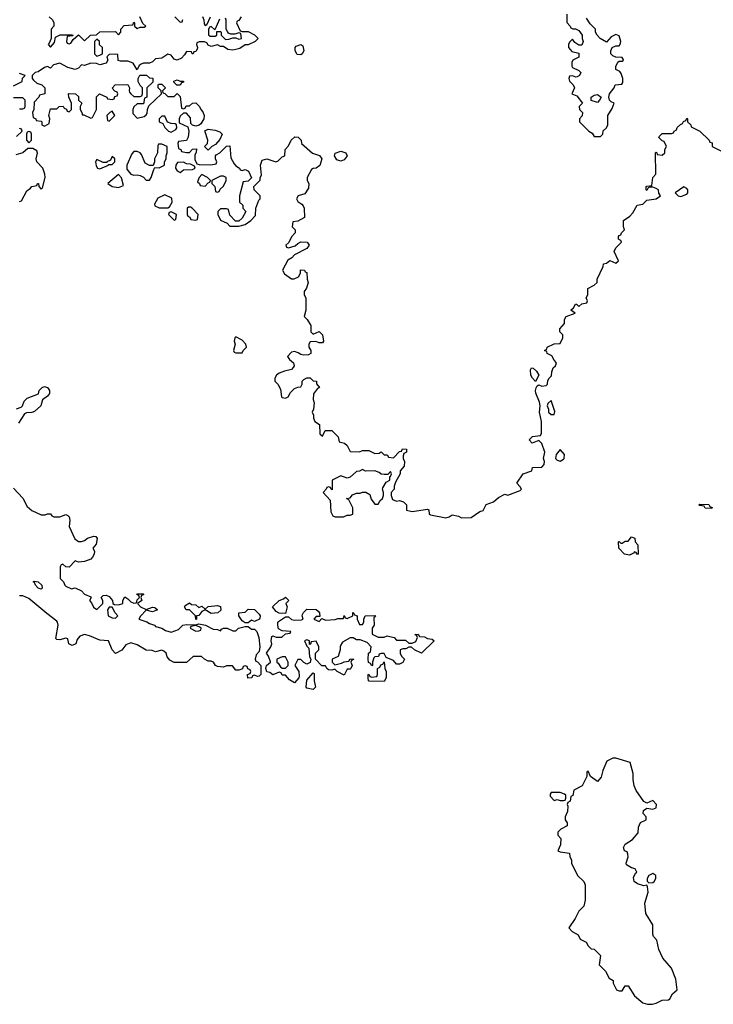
# Model space of a CAD drawing. Header units: inches. Extents: x 2380053 to 2584298, y 380219 to 546618.
# Tile 610 of 656: x 2520810 to 2525300, y 490755 to 497131. Entities that reach past the tile are written whole.
import ezdxf

# ---------------------------------------------------------------- set-up
doc = ezdxf.new("R2010")
doc.units = ezdxf.units.IN
doc.header["$MEASUREMENT"] = 0
doc.layers.add('C5429', color=7, linetype='Continuous')

msp = doc.modelspace()

# ---------------------------------------------------------------- linework, layer by layer
at = {"layer": 'C5429', "color": 2}
for points, elevation in [([(2522244.7, 497150), (2522230, 497126), (2522218, 497122), (2522214, 497110), (2522238, 497058), (2522250, 497054), (2522290, 497054), (2522330, 497034), (2522354, 497010), (2522334, 496990), (2522290, 496968), (2522270, 496968), (2522234.8, 496945.2), (2522210, 496937.2), (2522190, 496933.2), (2522158, 496938), (2522130, 496958), (2522110, 496958), (2522090, 496968), (2522050, 496958), (2522030, 496966), (2522022, 496982), (2522007.3, 496987.3), (2521972.7, 496987.3), (2521958, 496982), (2521954, 496970), (2521962, 496950), (2521959.6, 496940.4), (2521950, 496926), (2521938, 496922), (2521934, 496910), (2521926, 496910), (2521922, 496922), (2521890, 496926), (2521876.9, 496903.1), (2521857.3, 496882.7), (2521830, 496868), (2521810, 496875.3), (2521790, 496902), (2521770, 496908.7), (2521730, 496882), (2521690, 496878), (2521670, 496858), (2521651.1, 496848.9), (2521611.1, 496848.9), (2521596.9, 496843.1), (2521584.7, 496835.3), (2521570, 496806), (2521546, 496850), (2521510, 496862), (2521462, 496862), (2521447.3, 496867.3), (2521446, 496906), (2521430, 496908), (2521390, 496906), (2521374, 496890), (2521382, 496870), (2521371.1, 496848.9), (2521330, 496838), (2521308.4, 496848.4), (2521270, 496849), (2521230, 496835.3), (2521210, 496838), (2521190, 496818), (2521170, 496809), (2521122, 496822), (2521070, 496848.7), (2521030, 496838), (2521010, 496818), (2520990, 496828.7), (2520970, 496822), (2520930, 496794), (2520911.1, 496788.9), (2520892, 496770), (2520892, 496750), (2520899.6, 496739.6), (2520921, 496721), (2520954, 496710), (2520974, 496690), (2520974, 496650), (2520938, 496642), (2520934, 496630), (2520903.6, 496596.4), (2520902, 496550), (2520894, 496530), (2520898, 496498), (2520914, 496490), (2520918, 496478), (2520950, 496474), (2520954, 496470), (2520954, 496450), (2520970, 496442), (2521002, 496458), (2521006, 496490), (2520998, 496510), (2521010, 496554), (2521050, 496554), (2521066, 496570), (2521091.3, 496571.3), (2521098, 496558), (2521112.7, 496552.7), (2521118, 496538), (2521130, 496534), (2521146, 496550), (2521146, 496590), (2521128.4, 496628.4), (2521126, 496650), (2521130, 496654), (2521171.6, 496651.6), (2521190, 496634), (2521192, 496610), (2521212, 496590), (2521202, 496570), (2521202, 496550), (2521214, 496526), (2521214, 496514), (2521226, 496514), (2521270, 496494), (2521282, 496498), (2521308, 496550), (2521308, 496632), (2521328, 496652), (2521374, 496630), (2521378, 496618), (2521410, 496614), (2521422, 496618), (2521427.3, 496632.7), (2521442, 496638), (2521446, 496650), (2521442, 496662), (2521427.3, 496667.3), (2521408.7, 496688.7), (2521428, 496710), (2521510, 496712), (2521522, 496690), (2521518, 496670), (2521521, 496661), (2521530, 496652), (2521550, 496634), (2521590, 496634), (2521602, 496638), (2521606, 496650), (2521606, 496690), (2521590, 496706), (2521578, 496730), (2521578, 496750), (2521588, 496772), (2521631.1, 496771.1), (2521650, 496754), (2521672.7, 496752.7), (2521672.7, 496727.3), (2521634, 496690), (2521634, 496630), (2521618, 496622), (2521612.7, 496587.3), (2521570, 496586), (2521550, 496566), (2521542, 496550), (2521543.6, 496523.6), (2521570, 496494), (2521616.4, 496503.6), (2521630, 496514), (2521636.4, 496523.6), (2521638, 496550), (2521647.3, 496572.7), (2521728, 496650), (2521726, 496670), (2521706, 496690), (2521706, 496710), (2521710, 496714), (2521730, 496714), (2521754, 496690), (2521734, 496670), (2521738, 496658), (2521750, 496654), (2521770, 496634), (2521810, 496634), (2521830, 496654), (2521850, 496634), (2521858, 496558), (2521870, 496554), (2521882, 496558), (2521887.3, 496572.7), (2521910, 496574), (2521928.4, 496591.6), (2521950, 496592), (2521974, 496570), (2521982, 496550), (2521995.3, 496535.3), (2522004.7, 496510), (2522002, 496490), (2521983.6, 496456.4), (2521972, 496448), (2521950, 496442), (2521928, 496448), (2521918, 496458), (2521916.4, 496496.4), (2521890, 496526), (2521870, 496526), (2521850, 496506), (2521842, 496490), (2521843.6, 496463.6), (2521898, 496438), (2521904.7, 496410), (2521902, 496370), (2521891.1, 496348.9), (2521838, 496342), (2521834, 496330), (2521838, 496298), (2521854, 496290), (2521858, 496278), (2521890, 496272), (2521910, 496272), (2521930, 496292), (2521954, 496294), (2521952, 496272), (2521944.7, 496255.3), (2521944.7, 496224.7), (2521958, 496198), (2521972.7, 496192.7), (2522048.4, 496191.6), (2522082, 496198), (2522086, 496210), (2522078, 496230), (2522078, 496250), (2522083.1, 496256.9), (2522106, 496270), (2522148.4, 496311.6), (2522170, 496314), (2522176.8, 496236.8), (2522198.5, 496198.5), (2522210, 496184.7), (2522234, 496170), (2522238, 496158), (2522250, 496154), (2522270, 496162), (2522292, 496150), (2522312, 496108), (2522290, 496086), (2522258, 496082), (2522234, 495990), (2522234, 495950), (2522254, 495930), (2522254, 495910), (2522274, 495890), (2522250, 495846), (2522230, 495826), (2522207.3, 495827.3), (2522170, 495866), (2522162, 495902), (2522150, 495906), (2522110, 495906), (2522094, 495890), (2522094, 495870), (2522110, 495834), (2522152.7, 495812.7), (2522170, 495794), (2522230, 495794), (2522270, 495804.7), (2522306, 495830), (2522336.4, 495863.6), (2522338, 495910), (2522358, 495962), (2522366, 495970), (2522366, 495990), (2522328.4, 496028.4), (2522326, 496050), (2522367.3, 496092.7), (2522368, 496110), (2522375.3, 496124.7), (2522368.9, 496188.9), (2522379, 496221), (2522410, 496230.7), (2522468.4, 496211.6), (2522483.1, 496216.9), (2522510, 496242), (2522526, 496250), (2522528.4, 496291.6), (2522550, 496314), (2522568, 496350), (2522591.6, 496371.6), (2522614, 496370), (2522631.6, 496351.6), (2522634, 496330), (2522706, 496266), (2522750.8, 496250.8), (2522766, 496230), (2522753.2, 496186.8), (2522730, 496168.7), (2522710, 496168), (2522699.6, 496160.4), (2522672, 496110), (2522672, 496090), (2522682, 496070), (2522679.6, 496040.4), (2522656.9, 496003.1), (2522614, 495990), (2522602, 495970), (2522610, 495954), (2522636.9, 495936.9), (2522645.4, 495925.4), (2522652, 495910), (2522654, 495850), (2522610, 495826), (2522578, 495822), (2522574, 495790), (2522594, 495770), (2522594, 495750), (2522570, 495726), (2522552, 495688), (2522534, 495670), (2522538, 495658), (2522550, 495654), (2522594, 495666), (2522610, 495682), (2522630, 495692), (2522670.8, 495690.8), (2522684.7, 495670), (2522670, 495648.7), (2522590, 495608), (2522571.3, 495588.7), (2522545.4, 495574.6), (2522512, 495510), (2522525.4, 495485.4), (2522570, 495452), (2522587.3, 495452.7), (2522614.6, 495465.4), (2522628, 495490), (2522628, 495512), (2522654, 495510), (2522658, 495498), (2522670, 495494), (2522672, 495450), (2522678, 495430), (2522666.4, 495393.6), (2522652, 495370), (2522652, 495350), (2522662, 495330), (2522662, 495250), (2522652, 495210), (2522672, 495190), (2522694, 495150), (2522694, 495110), (2522710, 495094), (2522750, 495112), (2522771.3, 495090), (2522778, 495050), (2522770, 495038), (2522750, 495038), (2522727.3, 495047.3), (2522690, 495046), (2522682, 495030), (2522682, 495010), (2522694, 494990), (2522694, 494970), (2522679.6, 494960.4), (2522650, 494958), (2522630, 494962), (2522614, 494974), (2522590, 494982), (2522570, 494978), (2522544.7, 494950), (2522558, 494930), (2522582.8, 494910), (2522586.8, 494890), (2522581.4, 494878.6), (2522570, 494865.2), (2522525.2, 494854.8), (2522490, 494842), (2522472, 494830), (2522462, 494810), (2522462, 494790), (2522482, 494770), (2522499.6, 494739.6), (2522504.7, 494690), (2522510, 494684.7), (2522530, 494681), (2522548, 494690), (2522563.1, 494716.9), (2522590, 494742), (2522610, 494752), (2522630, 494754), (2522638, 494770), (2522638, 494790), (2522650, 494802), (2522668.9, 494811.1), (2522690, 494811.3), (2522710, 494792), (2522731.1, 494791.1), (2522732.7, 494772.7), (2522751.3, 494750), (2522738, 494742), (2522711.3, 494708.7), (2522711.1, 494671.1), (2522716, 494650), (2522712, 494610), (2522704.7, 494590), (2522712, 494570), (2522712, 494550), (2522722, 494530), (2522752, 494510), (2522754, 494450), (2522770, 494434), (2522788.4, 494471.6), (2522832, 494470), (2522872, 494430), (2522878, 494398), (2522914, 494390), (2522930, 494374), (2522950, 494334), (2523010, 494332), (2523030, 494342), (2523070, 494342), (2523110, 494322), (2523136.4, 494323.6), (2523150, 494332), (2523170, 494314), (2523190, 494314), (2523198, 494298), (2523230, 494294), (2523270, 494334), (2523282, 494338), (2523288, 494352), (2523314, 494350), (2523314, 494330), (2523298, 494322), (2523292.7, 494307.3), (2523292, 494290), (2523302, 494270), (2523299.6, 494240.4), (2523274, 494210), (2523274, 494190), (2523243.6, 494136.4), (2523234, 494110), (2523234, 494090), (2523214, 494070), (2523214, 494050), (2523224.7, 494024.7), (2523250, 494014), (2523270, 494018), (2523294, 494010), (2523314, 493990), (2523314, 493954), (2523350, 493946), (2523450, 493962), (2523458, 493958), (2523462, 493930), (2523470, 493924.7), (2523570, 493906), (2523590, 493911.3), (2523610, 493924.7), (2523650, 493916), (2523670, 493906), (2523732.9, 493907.1), (2523790, 493946), (2523810, 493952), (2523830, 493992), (2523878, 494010), (2523910, 494038), (2523950, 494058), (2523970, 494051.3), (2524050, 494082), (2524058, 494090), (2524050, 494106), (2524028, 494130), (2524069, 494191), (2524126, 494210), (2524130, 494232), (2524190, 494234), (2524206, 494250), (2524208, 494270), (2524202, 494290), (2524209, 494330), (2524190, 494386), (2524170, 494406), (2524128.4, 494388.4), (2524108, 494410), (2524130, 494432), (2524182, 494438), (2524187.3, 494452.7), (2524189, 494530), (2524175.3, 494590), (2524179, 494630), (2524175.1, 494655.1), (2524152.5, 494712.5), (2524149.2, 494730.8), (2524152.7, 494747.3), (2524160.2, 494759.8), (2524170, 494766), (2524190, 494758), (2524218, 494762), (2524228, 494772), (2524230, 494794), (2524238, 494810), (2524254, 494826), (2524255.3, 494850), (2524264, 494876), (2524278, 494890), (2524286, 494910), (2524270, 494926), (2524254.6, 494954.6), (2524226, 494970), (2524222, 494982), (2524208, 494990), (2524222, 494998), (2524226, 495010), (2524270, 495032), (2524310, 495034), (2524326, 495070), (2524326, 495090), (2524306, 495110), (2524306, 495130), (2524336.4, 495163.6), (2524338, 495190), (2524348, 495210), (2524406, 495230), (2524378, 495250), (2524394.6, 495265.4), (2524408, 495290), (2524414, 495290), (2524430, 495274), (2524450, 495292), (2524482, 495298), (2524486, 495310), (2524478, 495330), (2524488, 495350), (2524488.7, 495390), (2524530, 495412), (2524548, 495430), (2524548.4, 495451.6), (2524587.3, 495532.7), (2524588.9, 495551.1), (2524610, 495554), (2524630, 495572), (2524670, 495554), (2524686, 495570), (2524658, 495630), (2524670, 495654), (2524706, 495690), (2524702, 495702), (2524686, 495710), (2524687.3, 495727.3), (2524690, 495734), (2524702, 495738), (2524706, 495750), (2524726, 495770), (2524718, 495790), (2524718, 495830), (2524760.4, 495859.6), (2524780.4, 495879.6), (2524808, 495930), (2524844, 495936), (2524870, 495962), (2524930, 495972), (2524958, 495990), (2524948.4, 496008.4), (2524946, 496030), (2524930, 496038), (2524910, 496046), (2524890, 496046), (2524878, 496042), (2524870, 496026), (2524866, 496030), (2524866, 496050), (2524870, 496054), (2524902, 496058), (2524908, 496110), (2524928, 496130), (2524926, 496270), (2524930, 496274), (2524934, 496270), (2524938, 496258), (2524970, 496254), (2524986, 496270), (2524986, 496290), (2524998, 496310), (2524982, 496342), (2524970, 496346), (2524948.4, 496368.4), (2524950, 496374), (2524970, 496394), (2525030, 496394), (2525042, 496398), (2525046, 496410), (2525062, 496418), (2525067.3, 496432.7), (2525087.3, 496452.7), (2525102, 496458), (2525107.3, 496472.7), (2525122, 496478), (2525130, 496494), (2525134, 496490), (2525134, 496470), (2525154, 496450), (2525158, 496438), (2525214, 496410), (2525274, 496350), (2525278, 496338), (2525292.7, 496332.7), (2525294, 496310), (2525370, 496272)], 46), ([(2521002, 497150), (2521022, 497130), (2521032, 497110), (2521032, 497090), (2521014, 497070), (2521014, 497010), (2521002, 496978), (2520994, 496970), (2521010, 496954), (2521036.4, 496983.6), (2521042, 497018), (2521072.7, 497032.7), (2521152.7, 497032.7), (2521154, 497026), (2521118, 497022), (2521114, 496990), (2521118, 496978), (2521130, 496974), (2521142, 496978), (2521156.4, 497003.6), (2521190, 497034), (2521230, 496994), (2521268.4, 497031.6), (2521307.3, 497032.7), (2521330, 497052), (2521430, 497054), (2521450, 497034), (2521466, 497050), (2521466, 497070), (2521487.3, 497092.7), (2521542, 497098), (2521550, 497114), (2521554, 497110), (2521554, 497090), (2521570, 497074), (2521590, 497082), (2521616.4, 497083.6), (2521626, 497090), (2521607.3, 497107.3), (2521588, 497150)], 46), ([(2521814, 497150), (2521850, 497114), (2521862, 497118), (2521867.3, 497132.7)], 46), ([(2521992.7, 497152.7), (2522002, 497130), (2522003.6, 497103.6), (2522010, 497094), (2522022, 497098), (2522046, 497150)], 46), ([(2522104.7, 497135.3), (2522074, 497066), (2522050, 497086), (2522038, 497082), (2522032.7, 497067.3), (2522032.7, 497032.7), (2522043.6, 497023.6), (2522076.4, 497023.6), (2522086, 497030), (2522086, 497054), (2522110, 497054), (2522114, 497050), (2522114, 497030), (2522143.6, 497003.6), (2522164.7, 497004.7), (2522190, 497014), (2522210, 497014), (2522230, 497004.7), (2522246, 497010), (2522242, 497042), (2522230, 497046), (2522203.6, 497036.4), (2522176.4, 497036.4), (2522163.1, 497043.1), (2522154.6, 497054.6), (2522146, 497070), (2522147.3, 497127.3), (2522142, 497142)], 46), ([(2524352.7, 497167.3), (2524352.7, 497112.7), (2524374, 497090), (2524378, 497078), (2524392, 497072), (2524408, 497072), (2524430, 497062), (2524451.3, 497030), (2524451.3, 497010), (2524458, 496990), (2524450, 496966), (2524430, 496966), (2524403.1, 496983.1), (2524390, 497006), (2524370, 496986), (2524362, 496970), (2524362, 496950), (2524385.4, 496925.4), (2524430, 496914), (2524430.9, 496889.1), (2524391.6, 496868.4), (2524385.4, 496854.6), (2524384.7, 496830), (2524390, 496822), (2524430, 496802), (2524442, 496790), (2524434, 496770), (2524419.6, 496760.4), (2524410, 496758), (2524390, 496768), (2524370, 496766), (2524366, 496750), (2524370, 496734), (2524394, 496710), (2524402, 496690), (2524384.7, 496650), (2524417.3, 496637.3), (2524454, 496590), (2524432, 496570), (2524434, 496550), (2524454, 496530), (2524451.6, 496508.4), (2524434, 496490), (2524434, 496470), (2524494, 496410), (2524516.9, 496396.9), (2524530, 496374), (2524570, 496374), (2524586, 496390), (2524588.4, 496411.6), (2524608.4, 496431.6), (2524618, 496450), (2524618, 496510), (2524644.7, 496555.3), (2524658, 496590), (2524638.6, 496598.6), (2524629.2, 496610), (2524624, 496630), (2524628.7, 496650), (2524658, 496690), (2524666, 496710), (2524707.3, 496712.7), (2524714.6, 496725.4), (2524714, 496750), (2524703.1, 496783.1), (2524694.6, 496794.6), (2524669, 496809), (2524668.9, 496828.9), (2524683.1, 496856.9), (2524690, 496862), (2524710, 496862), (2524718, 496870), (2524716.4, 496876.4), (2524710, 496886), (2524670, 496888), (2524650, 496898), (2524638, 496910), (2524638, 496930), (2524646, 496950), (2524670, 496962), (2524690, 496962), (2524698, 496970), (2524702, 496990), (2524690, 497026), (2524670, 497035.3), (2524639.6, 497020.4), (2524610, 496986), (2524569.1, 497009.1), (2524548, 497030), (2524538, 497050), (2524538, 497070), (2524503.2, 497103.2), (2524480.2, 497140.2)], 50), ([(2520770, 496702), (2520826, 496730), (2520828.4, 496751.6), (2520846, 496770), (2520810, 496782)], 46), ([(2520810, 496554), (2520830, 496554), (2520842, 496558), (2520846, 496570), (2520846, 496610), (2520830, 496626), (2520770, 496626)], 46), ([(2520790, 496374), (2520826, 496410), (2520822, 496422), (2520810, 496426)], 46), ([(2520810, 495954), (2520822, 495958), (2520856.4, 496023.6), (2520880.4, 496039.6), (2520890, 496052), (2520922, 496058), (2520926, 496070), (2520931.3, 496071.3), (2520934, 496050), (2520950, 496034), (2520958, 496042), (2520975.3, 496110), (2520974, 496130), (2520961.2, 496170), (2520922, 496210), (2520918, 496230), (2520926, 496266), (2520922, 496282), (2520896.4, 496296.4), (2520863.6, 496296.4), (2520830.7, 496269.3), (2520784.7, 496255.3)], 46), ([(2520790, 494611), (2520819, 494621), (2520829.1, 494630.9), (2520840.1, 494659.9), (2520859.6, 494680.4), (2520931.3, 494708.7), (2520937.4, 494730), (2520956, 494750), (2520970, 494756), (2520990.2, 494750.2), (2521004.2, 494730), (2521003.1, 494710), (2520990, 494694), (2520958, 494670), (2520946.7, 494630), (2520905.8, 494594.2), (2520890, 494587.6), (2520853.7, 494586.3), (2520841.1, 494578.9), (2520801.8, 494518.2)], 42), ([(2520770, 494098), (2520830, 494032), (2520859.6, 493979.6), (2520890, 493952), (2520950, 493924.7), (2520975.3, 493924.7), (2520990, 493932), (2521010, 493932), (2521018, 493918), (2521032, 493912), (2521070, 493911.3), (2521110, 493926), (2521121, 493921), (2521130, 493912), (2521134.8, 493890), (2521131, 493850), (2521166.8, 493770), (2521190, 493751.3), (2521210, 493751.3), (2521230, 493758), (2521250, 493774.8), (2521290, 493786), (2521303.6, 493783.6), (2521312, 493772), (2521304.7, 493735.3), (2521284.7, 493710), (2521294, 493690), (2521292, 493670), (2521282, 493650), (2521270, 493638), (2521230, 493622), (2521190, 493618), (2521170, 493626), (2521130, 493586), (2521108.4, 493588.4), (2521090, 493606), (2521078, 493602), (2521072.7, 493587.3), (2521072.7, 493512.7), (2521094, 493490), (2521102, 493470), (2521110, 493462), (2521145.4, 493445.4), (2521170, 493452), (2521210, 493432), (2521230, 493412), (2521270, 493394), (2521274, 493390), (2521262, 493370), (2521274.8, 493354.8), (2521287.5, 493327.5), (2521310, 493311.3), (2521348.7, 493350), (2521348.7, 493370), (2521338, 493390), (2521350, 493402), (2521370, 493404.7), (2521390, 493396), (2521411.3, 493370), (2521414, 493350), (2521423.6, 493343.6), (2521450, 493341), (2521478, 493350), (2521478, 493370), (2521490, 493394), (2521510, 493382), (2521530, 493362), (2521550, 493352), (2521566, 493354), (2521570, 493374), (2521586, 493390), (2521582, 493402), (2521568, 493410), (2521570, 493414), (2521610, 493414), (2521614, 493410), (2521598, 493402), (2521594, 493390), (2521602, 493370), (2521574, 493350), (2521592, 493330), (2521630, 493311), (2521670, 493326), (2521684.7, 493324.7), (2521702, 493310), (2521670, 493297.2), (2521630, 493308), (2521591.6, 493268.4), (2521582, 493250), (2521632.8, 493232.8), (2521650, 493221), (2521682, 493210), (2521690, 493202), (2521730, 493191.3), (2521755.3, 493175.3), (2521790, 493166), (2521838, 493182), (2521866, 493210), (2521890, 493214.8), (2521950, 493212), (2521970, 493218), (2522014, 493210), (2522063.6, 493183.6), (2522090, 493182), (2522110, 493174), (2522116.4, 493183.6), (2522130, 493191), (2522154, 493190), (2522190, 493174), (2522210, 493174), (2522226, 493190), (2522270, 493202), (2522290, 493202), (2522310, 493184.7), (2522330, 493184.7), (2522344.7, 493170), (2522358, 493130), (2522364.7, 493070), (2522359.6, 493040.4), (2522342, 493018), (2522334, 492990), (2522338, 492978), (2522350, 492974), (2522371.3, 492950), (2522371.1, 492891.1), (2522359.6, 492880.4), (2522350, 492878), (2522330, 492886), (2522318, 492882), (2522314, 492870), (2522288, 492868), (2522286, 492890), (2522302, 492898), (2522306, 492910), (2522302, 492922), (2522287.3, 492927.3), (2522282, 492942), (2522270, 492946), (2522258, 492942), (2522252.7, 492927.3), (2522230, 492918), (2522210, 492918), (2522187.3, 492947.3), (2522150, 492948), (2522130, 492938), (2522090, 492942), (2522078, 492950), (2522066, 492970), (2522050, 492978), (2522030, 492978), (2522006, 492990), (2521987.3, 493007.3), (2521932.7, 493007.3), (2521891.1, 492968.9), (2521810, 492969), (2521783.1, 492983.1), (2521764.7, 493004.7), (2521758, 493030), (2521743.1, 493043.1), (2521730, 493048.7), (2521690, 493038), (2521667.3, 493047.3), (2521630, 493048.7), (2521570, 493082), (2521530, 493095.3), (2521496.9, 493083.1), (2521470.6, 493049.4), (2521430, 493028), (2521408.7, 493050), (2521386, 493110), (2521330, 493114), (2521262, 493142), (2521230, 493149.2), (2521200.5, 493139.5), (2521182, 493118), (2521174, 493090), (2521150, 493078), (2521128, 493090), (2521122, 493122), (2521110, 493126), (2521070, 493115.3), (2521050, 493118), (2521044.7, 493124.7), (2521059.3, 493210), (2521056, 493230), (2521050, 493237.2), (2520985.4, 493285.4), (2520870, 493382.7), (2520830, 493399.3), (2520810, 493401.2)], 42)]:
    msp.add_lwpolyline(points, dxfattribs=dict(at, elevation=elevation))
for points, elevation in [([(2521310, 497006), (2521294, 496990), (2521294, 496910), (2521310, 496894), (2521330, 496902), (2521346, 496910), (2521346, 496950), (2521327.3, 496967.3), (2521326, 496990)], 46), ([(2522630, 496903.7), (2522606, 496906), (2522592.7, 496930), (2522593.2, 496950), (2522600.1, 496959.9), (2522630, 496971.3), (2522642.8, 496962.8), (2522650.4, 496930.4), (2522638.8, 496910)], 46), ([(2521850, 496734), (2521870, 496734), (2521870, 496726), (2521858, 496722), (2521850, 496708), (2521827.3, 496707.3), (2521807.3, 496727.3), (2521807.3, 496732.7), (2521830, 496742)], 46), ([(2524550, 496595.3), (2524508.7, 496608.7), (2524508.7, 496630), (2524530, 496642.8), (2524550, 496646), (2524574, 496630), (2524564.7, 496610)], 50), ([(2521410, 496538), (2521394, 496530), (2521374, 496510), (2521378, 496478), (2521390, 496474), (2521426, 496510)], 46), ([(2521750, 496506), (2521730, 496506), (2521714, 496490), (2521714, 496470), (2521738, 496458), (2521750, 496434), (2521774, 496410), (2521790, 496402), (2521820.4, 496419.6), (2521828, 496430), (2521826, 496450), (2521816.4, 496456.4), (2521790, 496458), (2521767.3, 496467.3)], 46), ([(2522030, 496286), (2522006, 496310), (2522026, 496330), (2522028, 496350), (2522008, 496412), (2522030, 496422), (2522075.3, 496415.3), (2522105.4, 496405.4), (2522122, 496390), (2522105.4, 496354.6), (2522076.9, 496323.1), (2522054, 496310)], 46), ([(2520870, 496406), (2520858, 496402), (2520854, 496390), (2520854, 496350), (2520870, 496334), (2520886, 496350), (2520886, 496390), (2520882, 496402)], 46), ([(2521730, 496326), (2521710, 496326), (2521703.6, 496316.4), (2521702, 496270), (2521682, 496230), (2521682, 496210), (2521674, 496186), (2521650, 496186), (2521623.1, 496203.1), (2521598, 496258), (2521590, 496268), (2521570, 496278), (2521550, 496278), (2521536.9, 496263.1), (2521504.7, 496190), (2521503.6, 496163.6), (2521530, 496131.3), (2521550, 496124.7), (2521570, 496126.8), (2521590, 496122.8), (2521610.8, 496110.8), (2521630, 496091.3), (2521650, 496092), (2521662, 496110), (2521678, 496162), (2521686, 496174), (2521712.7, 496172.7), (2521748, 496190), (2521748.7, 496211.3), (2521758, 496230), (2521758, 496250), (2521766, 496270), (2521766, 496310)], 46), ([(2521410, 496246), (2521398, 496222), (2521374, 496210), (2521374, 496206), (2521350, 496206), (2521310, 496226), (2521302, 496210), (2521305.4, 496185.4), (2521314, 496170), (2521330, 496164.7), (2521386, 496190), (2521386, 496194), (2521410, 496194), (2521426, 496210), (2521426, 496230)], 46), ([(2522890, 496215.1), (2522863.3, 496223.3), (2522849.3, 496250), (2522853.2, 496266.8), (2522890, 496279.1), (2522922, 496270), (2522931.3, 496250), (2522910, 496223.7)], 46), ([(2521870, 496208), (2521832.7, 496207.3), (2521822, 496190), (2521818, 496170), (2521830, 496152), (2521850, 496142), (2521870, 496158), (2521930, 496162), (2521946, 496170), (2521942, 496182), (2521916.4, 496196.4), (2521890, 496198)], 46), ([(2521450, 496128), (2521382, 496070), (2521410, 496052), (2521450, 496044.7), (2521482, 496058), (2521470, 496106)], 46), ([(2521990, 496128), (2521972, 496110), (2521962, 496082), (2521974, 496070), (2521978, 496058), (2522010, 496054), (2522030, 496074), (2522042, 496078), (2522046, 496090), (2522026, 496110)], 46), ([(2522130, 496118), (2522110, 496118), (2522054, 496090), (2522054, 496070), (2522074, 496050), (2522078, 496018), (2522090, 496014), (2522102, 496018), (2522107.3, 496032.7), (2522130, 496054), (2522146, 496090), (2522146, 496110)], 46), ([(2525110, 496048), (2525054, 496010), (2525074, 495990), (2525090, 495986), (2525130, 496002), (2525135.3, 496010), (2525135.3, 496030), (2525130, 496038)], 46), ([(2521750, 495998), (2521705.4, 495974.6), (2521683.6, 495936.4), (2521685.4, 495925.4), (2521712.7, 495912.7), (2521770, 495912), (2521780.4, 495919.6), (2521798, 495950), (2521794.6, 495974.6)], 46), ([(2521916.4, 495916.4), (2521903.6, 495916.4), (2521894, 495910), (2521894, 495870), (2521898, 495858), (2521912.7, 495852.7), (2521918, 495838), (2521950, 495834), (2521962, 495838), (2521966, 495870), (2521926, 495910)], 46), ([(2521790, 495886), (2521778, 495882), (2521774, 495870), (2521810, 495834), (2521822, 495838), (2521826, 495870)], 46), ([(2522210, 495078), (2522202, 495070), (2522198, 495050), (2522204.7, 495030), (2522194, 494990), (2522198, 494978), (2522210, 494974), (2522250, 494974), (2522258, 494990), (2522278, 495010), (2522275.3, 495030), (2522250, 495055.3)], 46), ([(2524150, 494788), (2524129.4, 494809.4), (2524119.3, 494830), (2524117.2, 494862.8), (2524124.1, 494875.9), (2524134.6, 494874.6), (2524155.9, 494855.9), (2524171, 494830)], 46), ([(2524250, 494666), (2524230, 494646), (2524224.7, 494630), (2524234, 494610), (2524234, 494590), (2524250, 494574), (2524270, 494574), (2524273.6, 494593.6)], 46), ([(2524310, 494348), (2524283.6, 494316.4), (2524278, 494290), (2524290, 494278), (2524310, 494271.3), (2524330, 494284.7), (2524335.3, 494290), (2524336.4, 494316.4)], 46), ([(2523030, 494218), (2523010, 494208), (2522990, 494206), (2522950, 494168.7), (2522930, 494162), (2522890, 494178), (2522834, 494150), (2522832.7, 494087.3), (2522826, 494090), (2522822, 494102), (2522810, 494106), (2522798, 494102), (2522794, 494090), (2522774, 494070), (2522819.6, 494019.6), (2522823.6, 493943.6), (2522838, 493918), (2522852.7, 493912.7), (2522907.3, 493912.7), (2522930, 493922), (2522950, 493922), (2522966, 493930), (2522966, 493970), (2522942, 494022), (2522926, 494030), (2522950, 494034), (2522964.7, 494055.3), (2522990, 494064.7), (2523014.6, 494065.4), (2523030, 494072), (2523051.1, 494071.1), (2523076, 494056), (2523086.4, 494026.4), (2523110, 493994), (2523130, 493994), (2523143.1, 494016.9), (2523158, 494030), (2523166, 494050), (2523166, 494070), (2523158, 494090), (2523160.4, 494099.6), (2523183.1, 494136.9), (2523206, 494150), (2523206, 494174), (2523210, 494174), (2523218, 494190), (2523210, 494206), (2523194, 494186), (2523170, 494186), (2523150, 494188), (2523138, 494198), (2523110, 494208.7), (2523050, 494208)], 46), ([(2525290, 493966), (2525248.4, 493968.4), (2525242, 493982), (2525210, 493986), (2525206, 493990), (2525210, 493994), (2525271.6, 493991.6), (2525278, 493978), (2525292.7, 493972.7)], 42), ([(2524810, 493668), (2524802, 493682), (2524790, 493686), (2524783.6, 493676.4), (2524756.9, 493663.1), (2524726, 493670), (2524688, 493710), (2524686, 493750), (2524690, 493752), (2524702, 493742), (2524710, 493742), (2524730, 493754), (2524750, 493754), (2524770, 493782), (2524792.7, 493772.7), (2524794, 493750), (2524812, 493730), (2524814, 493670)], 42), ([(2520950, 493443.7), (2520929.4, 493450), (2520913.2, 493470), (2520906.6, 493486.6), (2520898, 493490), (2520904, 493496), (2520930, 493490.5), (2520952.7, 493470), (2520956.3, 493450)], 38), ([(2522530, 493286), (2522490, 493288.7), (2522470, 493298), (2522446, 493330), (2522489.1, 493370.9), (2522519, 493381), (2522530, 493392), (2522552, 493370), (2522534, 493350), (2522542, 493330)], 42), ([(2521410, 493328), (2521390, 493328), (2521378, 493310), (2521384, 493270), (2521410, 493257.3), (2521430, 493254.8), (2521445.2, 493270), (2521428.7, 493290)], 42), ([(2521970, 493324.7), (2521990, 493334), (2522010, 493314), (2522030, 493332), (2522090, 493338), (2522110.9, 493330.9), (2522112, 493308), (2522094, 493290), (2522050, 493285.2), (2522010, 493308.7), (2521990, 493298), (2521970, 493274), (2521954, 493270), (2521954, 493250), (2521950, 493248), (2521949, 493270), (2521910, 493309), (2521888, 493310), (2521878, 493330), (2521882, 493338), (2521910, 493354), (2521923.6, 493343.6), (2521950, 493342)], 42), ([(2522330, 493234), (2522310, 493242), (2522290, 493226), (2522270, 493226), (2522250, 493238), (2522228, 493270), (2522228, 493290), (2522270, 493294), (2522290, 493314), (2522330, 493311), (2522361, 493281), (2522366, 493270), (2522364.7, 493255.3), (2522362, 493250)], 42), ([(2522750, 493234), (2522766, 493254), (2522790, 493242), (2522853.6, 493246.4), (2522870, 493254), (2522906, 493254), (2522910, 493274), (2522918, 493258), (2522930, 493254), (2522966, 493270), (2522966, 493290), (2522970, 493294), (2522978, 493278), (2522994, 493270), (2522994, 493250), (2523010, 493214), (2523030, 493214), (2523038, 493230), (2523038, 493250), (2523046, 493270), (2523110, 493274), (2523114, 493266), (2523102, 493258), (2523104.7, 493210), (2523092, 493190), (2523092.7, 493152.7), (2523130, 493132), (2523170, 493132), (2523190, 493142), (2523234, 493130), (2523250, 493114), (2523307.3, 493112.7), (2523330, 493094), (2523350, 493094), (2523375.3, 493104.7), (2523386, 493130), (2523382, 493142), (2523368, 493150), (2523390, 493152), (2523398, 493138), (2523430, 493134), (2523450, 493124.7), (2523479.6, 493119.6), (2523494, 493110), (2523411.6, 493028.4), (2523366, 493050), (2523347.3, 493067.3), (2523330, 493068), (2523310, 493058), (2523290, 493058), (2523274, 493050), (2523274, 493030), (2523282, 493010), (2523302, 492990), (2523291.1, 492968.9), (2523270, 492958), (2523250, 492958), (2523230, 492982), (2523182, 493002), (2523170, 493026), (2523150, 493026), (2523138, 493022), (2523132.7, 493007.3), (2523110, 493006), (2523102, 492998), (2523094, 492970), (2523094, 492950), (2523090, 492946), (2523082, 492962), (2523068.4, 492968.4), (2523066, 492990), (2523068, 493030), (2523082, 493038), (2523086, 493070), (2523059, 493099), (2523014.6, 493114.6), (2522990, 493115.3), (2522970, 493128), (2522950, 493128), (2522899.6, 493100.4), (2522885.4, 493074.6), (2522884.7, 493050), (2522871.6, 493008.4), (2522834, 492990), (2522834, 492970), (2522850, 492954), (2522894.6, 492965.4), (2522910, 492974), (2522942, 492978), (2522950, 492992), (2522974, 492990), (2522958, 492982), (2522954, 492970), (2522962, 492950), (2522954, 492930), (2522950, 492926), (2522930, 492926), (2522910, 492886), (2522866, 492910), (2522850, 492926), (2522830, 492918), (2522810, 492922), (2522798, 492930), (2522790, 492946), (2522767.3, 492947.3), (2522726, 492990), (2522726, 493030), (2522746, 493050), (2522746, 493070), (2522730, 493106), (2522698, 493102), (2522692.7, 493087.3), (2522686, 493086), (2522686, 493110), (2522670, 493115.3), (2522654, 493110), (2522670, 493074), (2522682, 493062), (2522685.4, 493005.4), (2522694, 492990), (2522691.6, 492968.4), (2522670, 492958), (2522650, 492968), (2522630, 492988), (2522610, 492988), (2522591.3, 492950), (2522618, 492910), (2522619.8, 492880.2), (2522618, 492870), (2522590, 492838), (2522556.4, 492856.4), (2522530, 492886), (2522510, 492886), (2522502, 492902), (2522490, 492906), (2522450, 492888.7), (2522430, 492904), (2522409.2, 492909.2), (2522404, 492930), (2522408.7, 492950), (2522434, 492970), (2522434, 492974), (2522422, 493010), (2522408.7, 493030), (2522435.3, 493070), (2522442, 493090), (2522438, 493110), (2522442, 493138), (2522450, 493142), (2522470, 493132), (2522507.3, 493132.7), (2522530, 493154), (2522562, 493158), (2522566, 493170), (2522510, 493173.2), (2522486.3, 493186.3), (2522481.2, 493210), (2522481.2, 493230), (2522485.4, 493234.6), (2522530, 493264.7), (2522550, 493264.7), (2522570, 493246.8), (2522590, 493242.8), (2522635.3, 493244.7), (2522646, 493250), (2522638, 493270), (2522640.4, 493279.6), (2522647.3, 493292.7), (2522670, 493314), (2522730, 493312), (2522742, 493302), (2522752, 493290), (2522754, 493266), (2522730, 493266), (2522714, 493250)], 42), ([(2521950, 493208), (2521918, 493202), (2521914, 493190), (2521950, 493172), (2521970, 493174), (2521982, 493178), (2521986, 493190), (2521976.4, 493196.4)], 42), ([(2522530, 493006), (2522510, 493006), (2522474, 492990), (2522474, 492970), (2522483.6, 492963.6), (2522499.6, 492939.6), (2522510, 492932), (2522530, 492932), (2522548, 492950), (2522548, 492970)], 42), ([(2523170, 492846), (2523072.7, 492847.3), (2523068, 492850), (2523066, 492870), (2523066, 492890), (2523070, 492894), (2523078, 492878), (2523090, 492874), (2523122, 492878), (2523126, 492890), (2523126, 492930), (2523142, 492938), (2523147.3, 492952.7), (2523162, 492958), (2523170, 492974), (2523174, 492930), (2523182, 492910), (2523182, 492870)], 42), ([(2522710, 492794), (2522670, 492802), (2522665.2, 492810), (2522670, 492854), (2522710, 492902), (2522716.9, 492896.9), (2522716, 492850), (2522726, 492810)], 42), ([(2524670, 492348.7), (2524650, 492348.7), (2524612, 492330), (2524586, 492270), (2524574.4, 492225.6), (2524550, 492198), (2524506, 492230), (2524490, 492266), (2524482, 492258), (2524482, 492230), (2524450.9, 492169.1), (2524398, 492142), (2524391.6, 492108.4), (2524378, 492102), (2524374, 492070), (2524358, 492062), (2524354, 492050), (2524358, 492038), (2524356.9, 492003.1), (2524342, 491970), (2524342, 491950), (2524354, 491930), (2524354, 491910), (2524314, 491890), (2524294, 491870), (2524294, 491850), (2524314, 491830), (2524311.6, 491788.4), (2524294, 491750), (2524310, 491742), (2524370, 491734), (2524372, 491710), (2524382, 491690), (2524382, 491670), (2524422, 491590), (2524462, 491550), (2524471.3, 491530), (2524471, 491429), (2524462, 491390), (2524430, 491358), (2524406, 491310), (2524364.7, 491250), (2524386, 491226), (2524424.7, 491204.7), (2524438, 491178), (2524476.9, 491156.9), (2524490, 491134), (2524510, 491114), (2524530, 491112), (2524570, 491072), (2524562, 491010), (2524602, 490970), (2524625.4, 490925.4), (2524652, 490910), (2524652.7, 490892.7), (2524674, 490850), (2524690, 490842), (2524710, 490842), (2524730, 490874), (2524750, 490874), (2524791, 490810), (2524845.2, 490765.2), (2524875.3, 490755.3), (2524904.7, 490755.3), (2524930, 490762), (2524970, 490782), (2525010, 490784.7), (2525018, 490790), (2525036.4, 490823.6), (2525066, 490850), (2525058, 490918), (2525028.9, 490988.9), (2524974.6, 491054.6), (2524948.7, 491110), (2524935.3, 491170), (2524914, 491194), (2524908, 491210), (2524908, 491270), (2524863.7, 491343.7), (2524858, 491410), (2524878, 491482), (2524875.3, 491515.3), (2524870, 491526), (2524850, 491522), (2524810, 491535.3), (2524788.7, 491550), (2524783.1, 491576.9), (2524796.4, 491603.6), (2524806, 491610), (2524793.6, 491633.6), (2524770, 491638), (2524738, 491658), (2524735.3, 491670), (2524748.7, 491710), (2524748, 491728), (2524742, 491742), (2524726, 491750), (2524718, 491770), (2524730, 491792), (2524776.5, 491823.5), (2524813.6, 491866.4), (2524817.2, 491902.8), (2524830, 491932), (2524866, 491950), (2524866, 491970), (2524846, 491990), (2524848, 492010), (2524870, 492024.7), (2524910, 492018.8), (2524930, 492026.8), (2524932.3, 492050), (2524910, 492075.1), (2524870, 492058), (2524850, 492068), (2524800.2, 492140.2), (2524788.7, 492170), (2524782, 492210), (2524782, 492250), (2524762, 492322)], 46), ([(2524310, 492126), (2524250, 492126), (2524243.6, 492116.4), (2524243.6, 492103.6), (2524270, 492074), (2524290, 492082), (2524310, 492074), (2524330, 492074), (2524342, 492078), (2524346, 492090), (2524346, 492110), (2524336.4, 492116.4)], 46), ([(2524910, 491602), (2524882, 491590), (2524872, 491570), (2524872.7, 491552.7), (2524882, 491542), (2524910, 491544.7), (2524918, 491550), (2524928, 491570), (2524928, 491590)], 46)]:
    msp.add_lwpolyline(points, close=True, dxfattribs=dict(at, elevation=elevation))

doc.saveas('drawing.dxf')
